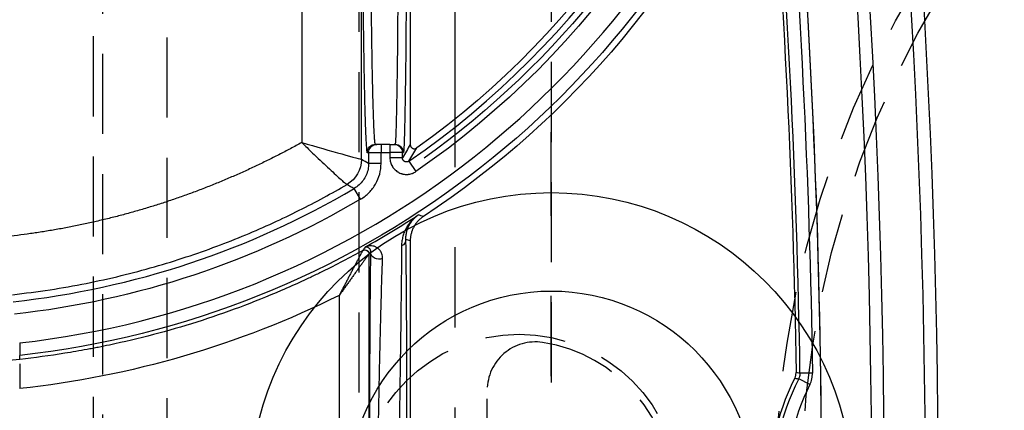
# Model space of a CAD drawing. Extents: x 2651 to 7771, y -1163 to 1075.
# Tile 379 of 490: x 5151 to 5182, y 490 to 502. Entities that reach past the tile are written whole.
import ezdxf

# ---------------------------------------------------------------- set-up
doc = ezdxf.new("R2010")
doc.units = 0
doc.header["$LTSCALE"] = 10
doc.linetypes.add('CENTER', pattern=[2, 1.25, -0.25, 0.25, -0.25])
doc.linetypes.add('HIDDEN', pattern=[0.375, 0.25, -0.125])
doc.layers.get('0').update_dxf_attribs({"linetype": 'CONTINUOUS'})
doc.layers.get('Defpoints').update_dxf_attribs({"linetype": 'CONTINUOUS'})
for name, color, linetype in [('1', 7, 'CONTINUOUS'), ('15', 7, 'CONTINUOUS'), ('97', 7, 'CONTINUOUS'), ('COOL', 150, 'HIDDEN'), ('DIM', 3, 'CONTINUOUS'), ('LAYER_094', 7, 'CONTINUOUS'), ('WARNINGS', 7, 'CONTINUOUS')]:
    doc.layers.add(name, color=color, linetype=linetype)
doc.styles.get("Standard").update_dxf_attribs({"font": 'romans.shx'})
doc.dimstyles.new('MM& INCH5', dxfattribs={"dimtxt": 5, "dimasz": 2.5, "dimexe": 1, "dimexo": 0.5, "dimtad": 0, "dimrnd": 1.38778e-17, "dimzin": 9, "dimdsep": 46, "dimtxsty": 'Standard', "dimblk": 'CLOSED', "dimcen": 0, "dimclrd": 3, "dimclre": 3, "dimclrt": 3, "dimazin": 2, "dimtfac": 0.75, "dimtofl": 0, "dimtmove": 0, "dimatfit": 3, "dimfxl": 0, "dimtolj": 1, "dimarcsym": 0})

# ---------------------------------------------------------------- blocks, each defined once
blk = doc.blocks.new('DFSF')
at = {"layer": '1', "color": 7, "linetype": 'Continuous'}
for p, q in [((1247.177, 511.076), (1247.177, 526.911)), ((1247.177, 464.844), (1247.177, 508.076)), ((1247.652, 508.067), (1247.681, 508.067)), ((1247.811, 508.067), (1247.681, 508.067)), ((1247.811, 508.067), (1248.088, 508.067)), ((1248.088, 508.067), (1248.218, 508.067)), ((1248.218, 508.067), (1248.261, 508.067))]:
    blk.add_line(p, q, dxfattribs=at)
at = {"layer": '1', "color": 252, "linetype": 'Continuous'}
for p, q in [((1248.464, 526.496), (1248.464, 511.492)), ((1249.394, 512.778), (1249.394, 525.21)), ((1234.704, 515.56), (1235.052, 515.388)), ((1234.624, 515.205), (1235.012, 515.211)), ((1248.726, 509.778), (1248.923, 509.444)), ((1247.219, 508.594), (1246.998, 508.914)), ((1248.088, 508.663), (1248.088, 508.326)), ((1248.088, 508.663), (1248.477, 508.663)), ((1248.477, 508.326), (1248.477, 508.663)), ((1247.422, 508.488), (1247.422, 508.326)), ((1247.422, 508.488), (1247.811, 508.488)), ((1247.811, 508.326), (1247.811, 508.488)), ((1248.7, 508.535), (1248.7, 464.141)), ((1247.422, 508.326), (1247.393, 508.326)), ((1247.422, 508.326), (1247.811, 508.326)), ((1248.088, 508.326), (1247.811, 508.326)), ((1247.811, 508.067), (1247.811, 508.326)), ((1248.477, 508.326), (1248.088, 508.326)), ((1248.088, 508.067), (1248.088, 508.326)), ((1248.52, 508.326), (1248.477, 508.326)), ((1250.561, 464.655), (1250.561, 508.008))]:
    blk.add_line(p, q, dxfattribs=at)
at = {"layer": '1', "color": 7, "linetype": 'Continuous', "extrusion": (0, 0, -1)}
for centre, radius, start, end in [((-1491.861, 518.994), 261.153, 351.21206, 8.78794), ((-1491.861, 518.994), 259.08, 351.21206, 8.78794), ((-1227.73, 518.994), 8.284, 153.9784, 206.0216), ((-1491.861, 518.994), 256.753, 355.25578, 359.1496), ((-1262.44, 486.516), 28.499, 23.1464, 56.6401), ((-1262.44, 486.516), 26.62, 13.3184, 54.4749)]:
    blk.add_arc(centre, radius, start, end, dxfattribs=at)
at = {"layer": '1', "color": 252, "linetype": 'Continuous'}
for centre, radius, start, end in [((1491.861, 518.994), 260.764, 171.21246, 188.78794), ((1491.861, 518.994), 257.526, 171.21206, 188.78794), ((1227.73, 518.994), 7.773, 333.7827, 26.2173), ((1491.861, 518.994), 256.876, 180.84383, 184.8927), ((1262.44, 486.516), 27.914, 96.318, 158.1536), ((1262.44, 486.516), 26.615, 96.1879, 120.5206), ((1262.44, 486.516), 28.371, 119.2289, 123.1511), ((1262.44, 486.516), 26.817, 124.5825, 166.2604)]:
    blk.add_arc(centre, radius, start, end, dxfattribs=at)
at = {"layer": '1', "color": 252, "linetype": 'Continuous', "extrusion": (0, 0, -1)}
for centre, radius, start, end in [((-1491.861, 518.994), 259.469, 351.21206, 8.78794), ((-1227.73, 518.994), 8.162, 153.7827, 206.2173), ((-1491.861, 518.994), 257.265, 355.1073, 359.15617), ((-1262.44, 486.516), 28.303, 21.8464, 83.7691), ((-1262.44, 486.516), 27.004, 59.4794, 83.8121), ((-1262.44, 486.516), 27.205, 13.7396, 55.4175)]:
    blk.add_arc(centre, radius, start, end, dxfattribs=at)
at = {"layer": '1', "color": 110, "linetype": 'Continuous'}
blk.add_arc((1491.861, 518.994), 257.526, 180, 188.78794, dxfattribs=at)
at = {"layer": '1', "color": 110, "linetype": 'Continuous', "extrusion": (0, 0, -1)}
for radius, start, end in [(27.004, 59.4794, 83.8121), (27.009, 21.8177, 54.4749)]:
    blk.add_arc((-1262.44, 486.516), radius, start, end, dxfattribs=at)
at = {"layer": '1', "color": 252, "linetype": 'Continuous', "extrusion": (0, 0, -1)}
for centre, major_axis, ratio, start_param, end_param in [((1262.458, 486.516), (29.332, 0), 1, 4.250797, 4.606841), ((1248.158, 511.423), (0.259, -0.004), 0.884561, 4.227492, 6.264475), ((1354.206, 485.58), (113.923, -1.337), 0.592064, 3.514878, 3.515984), ((1248.593, 511.492), (0.107, -0.073), 0.99988, 0.466989, 2.543887), ((1248.594, 511.493), (-0.076, 0.105), 0.998393, 3.265095, 5.341099), ((1247.572, 511.035), (-0.259, -0.004), 0.892244, 0.019327, 1.091117), ((1226.744, 486.51), (45.754, 0.004), 0.600049, 5.175368, 5.178699), ((1249.607, 508.535), (-0.452, -0.786), 0.999886, 1.049295, 2.092298), ((1249.607, 508.535), (0, 0.907), 0.99966, 4.712389, 5.75535), ((1348.798, 486.516), (107.787, 0), 0.600012, 3.481465, 3.488228), ((1247.393, 495.113), (0, 13.213), 0.008727, 4.712389, 6.283185), ((1247.652, 508.326), (0, 0.259), 0.999962, 3.141593, 4.712389), ((1247.681, 508.326), (0, 0.259), 0.999962, 3.141593, 4.712389), ((1248.218, 508.326), (0, -0.259), 0.999914, 4.712389, 6.283185), ((1248.261, 508.326), (0, -0.259), 0.999914, 4.712389, 6.283185)]:
    blk.add_ellipse(centre, major_axis=major_axis, ratio=ratio, start_param=start_param, end_param=end_param, dxfattribs=at)
at = {"layer": '1', "color": 7, "linetype": 'Continuous', "extrusion": (0, 0, -1)}
blk.add_ellipse((1247.652, 495.113), major_axis=(0, 12.954), ratio=0.008901, start_param=4.712389, end_param=6.283185, dxfattribs=at)
at = {"layer": '1', "color": 7, "linetype": 'Continuous'}
for points, knots in [([(1248.193, 518.304), (1248.19, 518.135), (1248.185, 517.798), (1248.177, 517.299), (1248.168, 516.804), (1248.159, 516.315), (1248.153, 515.993), (1248.149, 515.792), (1248.148, 515.752), (1248.147, 515.692), (1248.147, 515.672), (1248.146, 515.632), (1248.144, 515.533), (1248.142, 515.434), (1248.137, 515.2), (1248.131, 514.893), (1248.121, 514.447), (1248.114, 514.161), (1248.107, 513.879), (1248.104, 513.741), (1248.098, 513.538), (1248.097, 513.471), (1248.094, 513.372), (1248.093, 513.339), (1248.091, 513.274), (1248.087, 513.112), (1248.079, 512.833), (1248.073, 512.603), (1248.066, 512.382), (1248.063, 512.276), (1248.056, 512.073), (1248.053, 511.977), (1248.05, 511.874), (1248.049, 511.862), (1248.048, 511.84), (1248.048, 511.829), (1248.047, 511.795), (1248.044, 511.73), (1248.042, 511.668), (1248.041, 511.628)], [0, 0, 0, 0, 0.0625, 0.125, 0.1875, 0.25, 0.3125, 0.3125, 0.328125, 0.328125, 0.335938, 0.335938, 0.34375, 0.375, 0.375, 0.4375, 0.5, 0.5625, 0.5625, 0.625, 0.625, 0.65625, 0.65625, 0.671875, 0.671875, 0.6875, 0.75, 0.8125, 0.8125, 0.875, 0.875, 0.9375, 0.9375, 0.945312, 0.945312, 0.953125, 0.953125, 0.96875, 1, 1, 1, 1]), ([(1247.449, 511.238), (1247.449, 511.317), (1247.45, 511.401), (1247.451, 511.581), (1247.451, 511.677), (1247.453, 511.878), (1247.455, 512.09), (1247.458, 512.323), (1247.459, 512.474), (1247.46, 512.52), (1247.46, 512.567), (1247.461, 512.598), (1247.461, 512.614), (1247.462, 512.693), (1247.463, 512.757), (1247.465, 512.951), (1247.467, 513.084), (1247.47, 513.357), (1247.474, 513.636), (1247.477, 513.927), (1247.48, 514.151), (1247.482, 514.264), (1247.484, 514.398), (1247.485, 514.455), (1247.485, 514.494), (1247.485, 514.513), (1247.488, 514.688), (1247.49, 514.845), (1247.495, 515.161), (1247.499, 515.481), (1247.506, 515.969), (1247.511, 516.301), (1247.515, 516.552), (1247.517, 516.678), (1247.519, 516.805), (1247.52, 516.89), (1247.521, 516.933), (1247.524, 517.145), (1247.526, 517.316), (1247.53, 517.53), (1247.53, 517.573), (1247.531, 517.659), (1247.533, 517.788), (1247.535, 517.916), (1247.537, 518.002)], [0, 0, 0, 0, 0.0625, 0.0625, 0.125, 0.125, 0.1875, 0.25, 0.25, 0.265625, 0.273437, 0.273437, 0.28125, 0.28125, 0.3125, 0.3125, 0.375, 0.375, 0.4375, 0.5, 0.5, 0.53125, 0.546875, 0.554688, 0.554688, 0.5625, 0.5625, 0.625, 0.625, 0.6875, 0.75, 0.8125, 0.8125, 0.84375, 0.859375, 0.859375, 0.875, 0.875, 0.9375, 0.9375, 0.953125, 0.953125, 0.96875, 1, 1, 1, 1]), ([(1259.368, 514.916), (1259.368, 514.921), (1259.368, 514.926), (1259.368, 514.939), (1259.368, 514.952), (1259.368, 514.966), (1259.368, 514.975), (1259.368, 514.98), (1259.368, 515.004), (1259.368, 515.044), (1259.368, 515.109), (1259.368, 515.157), (1259.368, 515.188), (1259.368, 515.194), (1259.368, 515.207), (1259.368, 515.213), (1259.368, 515.232), (1259.368, 515.271), (1259.368, 515.338), (1259.368, 515.393), (1259.368, 515.436), (1259.368, 515.45), (1259.368, 515.479), (1259.368, 515.493), (1259.368, 515.537), (1259.368, 515.596), (1259.368, 515.655), (1259.368, 515.685)], [0, 0, 0, 0, 0.029196, 0.029196, 0.077736, 0.102006, 0.102006, 0.126277, 0.126277, 0.223357, 0.320437, 0.417518, 0.417518, 0.441788, 0.441788, 0.466058, 0.466058, 0.514598, 0.611678, 0.708759, 0.708759, 0.757299, 0.757299, 0.805839, 0.805839, 0.90292, 1, 1, 1, 1]), ([(1235.012, 515.211), (1235.012, 515.226), (1235.013, 515.242), (1235.015, 515.265), (1235.016, 515.272), (1235.019, 515.287), (1235.023, 515.31), (1235.034, 515.346), (1235.046, 515.374), (1235.052, 515.388)], [0, 0, 0, 0, 0.25, 0.25, 0.375, 0.375, 0.5, 0.75, 1, 1, 1, 1]), ([(1235.175, 515.359), (1235.168, 515.346), (1235.156, 515.318), (1235.148, 515.289), (1235.143, 515.267), (1235.142, 515.259), (1235.139, 515.244), (1235.138, 515.237), (1235.136, 515.214), (1235.135, 515.199), (1235.135, 515.183)], [0, 0, 0, 0, 0.25, 0.5, 0.5, 0.625, 0.625, 0.75, 0.75, 1, 1, 1, 1]), ([(1248.657, 511.379), (1249.071, 511.609), (1249.49, 511.827), (1250.021, 512.088), (1250.127, 512.139), (1250.287, 512.215), (1250.341, 512.24), (1250.448, 512.291), (1250.716, 512.415), (1250.985, 512.535), (1251.635, 512.814), (1252.508, 513.164), (1253.838, 513.623), (1255.191, 514.015), (1256.107, 514.232), (1256.684, 514.354), (1256.857, 514.389), (1257.031, 514.423), (1257.147, 514.445), (1257.205, 514.456), (1257.496, 514.51), (1257.729, 514.55), (1258.429, 514.662), (1258.898, 514.724), (1259.368, 514.775)], [0, 0, 0, 0, 0.125, 0.125, 0.15625, 0.15625, 0.171875, 0.171875, 0.1875, 0.25, 0.25, 0.375, 0.5, 0.625, 0.75, 0.75, 0.78125, 0.796875, 0.796875, 0.8125, 0.8125, 0.875, 0.875, 1, 1, 1, 1]), ([(1259.368, 514.26), (1259.368, 514.304), (1259.368, 514.349), (1259.368, 514.39), (1259.368, 514.432), (1259.368, 514.471), (1259.368, 514.506), (1259.368, 514.54), (1259.368, 514.57), (1259.368, 514.593), (1259.368, 514.616), (1259.368, 514.633), (1259.368, 514.637), (1259.368, 514.642), (1259.368, 514.647), (1259.368, 514.651)], [0, 0, 0, 0, 0.217528, 0.217528, 0.217528, 0.435094, 0.435094, 0.435094, 0.652047, 0.652047, 0.652047, 0.867739, 0.867739, 0.867739, 1, 1, 1, 1]), ([(1248.465, 511.493), (1248.469, 511.496), (1248.472, 511.5), (1248.475, 511.503), (1248.48, 511.51), (1248.483, 511.513), (1248.486, 511.518), (1248.489, 511.521), (1248.496, 511.53), (1248.507, 511.545), (1248.526, 511.57), (1248.54, 511.589), (1248.549, 511.601), (1248.552, 511.605), (1248.555, 511.61), (1248.561, 511.618), (1248.575, 511.637), (1248.587, 511.654), (1248.613, 511.69), (1248.631, 511.715), (1248.66, 511.755), (1248.67, 511.768), (1248.684, 511.789), (1248.689, 511.796), (1248.699, 511.81), (1248.725, 511.845), (1248.751, 511.881), (1248.793, 511.94), (1248.814, 511.97), (1248.858, 512.031), (1248.88, 512.062), (1248.924, 512.124), (1248.947, 512.156), (1248.981, 512.204), (1248.993, 512.22), (1249.016, 512.252), (1249.051, 512.301), (1249.109, 512.382), (1249.18, 512.48), (1249.227, 512.546), (1249.275, 512.612), (1249.298, 512.645), (1249.346, 512.712), (1249.37, 512.745), (1249.394, 512.778)], [0, 0, 0, 0, 0.03125, 0.0625, 0.0625, 0.078125, 0.078125, 0.09375, 0.09375, 0.125, 0.15625, 0.1875, 0.1875, 0.195312, 0.195312, 0.203125, 0.21875, 0.25, 0.25, 0.3125, 0.3125, 0.34375, 0.34375, 0.359375, 0.359375, 0.375, 0.4375, 0.4375, 0.5, 0.5, 0.5625, 0.5625, 0.625, 0.625, 0.65625, 0.65625, 0.6875, 0.75, 0.8125, 0.875, 0.875, 0.9375, 0.9375, 1, 1, 1, 1]), ([(1248.657, 511.379), (1248.66, 511.383), (1248.663, 511.387), (1248.665, 511.391), (1248.67, 511.398), (1248.672, 511.402), (1248.675, 511.407), (1248.677, 511.411), (1248.683, 511.42), (1248.691, 511.436), (1248.706, 511.463), (1248.718, 511.484), (1248.725, 511.497), (1248.727, 511.501), (1248.73, 511.506), (1248.734, 511.515), (1248.745, 511.536), (1248.755, 511.555), (1248.776, 511.593), (1248.79, 511.621), (1248.813, 511.664), (1248.821, 511.679), (1248.832, 511.701), (1248.836, 511.709), (1248.844, 511.724), (1248.864, 511.762), (1248.885, 511.801), (1248.918, 511.865), (1248.935, 511.898), (1248.969, 511.964), (1248.987, 511.998), (1249.022, 512.066), (1249.04, 512.1), (1249.067, 512.152), (1249.077, 512.17), (1249.095, 512.205), (1249.122, 512.258), (1249.168, 512.346), (1249.224, 512.453), (1249.281, 512.561), (1249.318, 512.633), (1249.347, 512.688), (1249.356, 512.706), (1249.375, 512.742), (1249.385, 512.76), (1249.394, 512.778)], [0, 0, 0, 0, 0.03125, 0.0625, 0.0625, 0.078125, 0.078125, 0.09375, 0.09375, 0.125, 0.15625, 0.1875, 0.1875, 0.195313, 0.195313, 0.203125, 0.21875, 0.25, 0.25, 0.3125, 0.3125, 0.34375, 0.34375, 0.359375, 0.359375, 0.375, 0.4375, 0.4375, 0.5, 0.5, 0.5625, 0.5625, 0.625, 0.625, 0.65625, 0.65625, 0.6875, 0.75, 0.8125, 0.875, 0.9375, 0.9375, 0.96875, 0.96875, 1, 1, 1, 1]), ([(1248.041, 511.628), (1248.04, 511.614), (1248.04, 511.601), (1248.042, 511.576), (1248.043, 511.564), (1248.049, 511.529), (1248.054, 511.507), (1248.068, 511.467), (1248.076, 511.448), (1248.09, 511.423), (1248.095, 511.414), (1248.105, 511.399), (1248.11, 511.391), (1248.127, 511.369), (1248.138, 511.356), (1248.162, 511.332), (1248.174, 511.321), (1248.2, 511.301), (1248.226, 511.283), (1248.253, 511.27), (1248.294, 511.252), (1248.322, 511.244), (1248.378, 511.234), (1248.405, 511.232), (1248.446, 511.234), (1248.46, 511.235), (1248.486, 511.24), (1248.499, 511.242), (1248.525, 511.249), (1248.544, 511.256), (1248.565, 511.265), (1248.576, 511.27), (1248.58, 511.272), (1248.586, 511.275)], [0, 0, 0, 0, 0.03125, 0.03125, 0.0625, 0.0625, 0.125, 0.125, 0.1875, 0.1875, 0.21875, 0.21875, 0.25, 0.25, 0.3125, 0.3125, 0.375, 0.375, 0.4375, 0.5, 0.5, 0.625, 0.625, 0.75, 0.75, 0.8125, 0.8125, 0.875, 0.875, 0.9375, 0.96875, 0.984375, 1, 1, 1, 1]), ([(1248.587, 511.275), (1248.583, 511.273), (1248.578, 511.272), (1248.572, 511.27), (1248.567, 511.269), (1248.56, 511.268), (1248.556, 511.267), (1248.548, 511.267), (1248.544, 511.267), (1248.531, 511.268), (1248.523, 511.27), (1248.506, 511.276), (1248.497, 511.279), (1248.48, 511.29), (1248.472, 511.296), (1248.455, 511.312), (1248.448, 511.321), (1248.437, 511.337), (1248.434, 511.343), (1248.428, 511.356), (1248.426, 511.363), (1248.421, 511.378), (1248.42, 511.386), (1248.418, 511.399), (1248.417, 511.408), (1248.417, 511.418), (1248.417, 511.423)], [0, 0, 0, 0, 0.0625, 0.0625, 0.125, 0.125, 0.1875, 0.1875, 0.25, 0.25, 0.375, 0.375, 0.5, 0.5, 0.625, 0.625, 0.75, 0.75, 0.8125, 0.8125, 0.875, 0.875, 0.9375, 0.9375, 0.96875, 1, 1, 1, 1]), ([(1246.925, 510.269), (1246.958, 510.292), (1246.99, 510.316), (1247.016, 510.337), (1247.068, 510.382), (1247.101, 510.413), (1247.14, 510.456), (1247.148, 510.464), (1247.163, 510.481), (1247.186, 510.508), (1247.207, 510.535), (1247.248, 510.591), (1247.274, 510.63), (1247.32, 510.712), (1247.341, 510.754), (1247.378, 510.843), (1247.394, 510.888), (1247.42, 510.983), (1247.43, 511.032), (1247.445, 511.133), (1247.449, 511.185), (1247.449, 511.238)], [0, 0, 0, 0, 0.0625, 0.125, 0.125, 0.25, 0.25, 0.28125, 0.28125, 0.3125, 0.375, 0.375, 0.5, 0.5, 0.625, 0.625, 0.75, 0.75, 0.875, 0.875, 1, 1, 1, 1]), ([(1246.768, 510.319), (1246.8, 510.34), (1246.86, 510.385), (1246.913, 510.436), (1246.951, 510.477), (1246.963, 510.492), (1246.981, 510.514), (1246.987, 510.521), (1246.998, 510.536), (1247.026, 510.574), (1247.07, 510.645), (1247.101, 510.713), (1247.118, 510.756), (1247.121, 510.765), (1247.128, 510.783), (1247.131, 510.792), (1247.139, 510.818), (1247.144, 510.836), (1247.158, 510.891), (1247.172, 510.964), (1247.177, 511.039), (1247.177, 511.076)], [0, 0, 0, 0, 0.125, 0.25, 0.25, 0.3125, 0.3125, 0.34375, 0.34375, 0.375, 0.5, 0.625, 0.625, 0.65625, 0.65625, 0.6875, 0.6875, 0.75, 0.75, 0.875, 1, 1, 1, 1]), ([(1247.313, 511.035), (1247.314, 510.992), (1247.312, 510.951), (1247.303, 510.87), (1247.295, 510.831), (1247.277, 510.756), (1247.265, 510.719), (1247.238, 510.649), (1247.207, 510.582), (1247.169, 510.52), (1247.138, 510.476), (1247.122, 510.455), (1247.106, 510.434), (1247.094, 510.421), (1247.088, 510.414), (1247.059, 510.381), (1247.034, 510.356), (1246.994, 510.322), (1246.974, 510.305), (1246.95, 510.287), (1246.939, 510.279), (1246.935, 510.276), (1246.931, 510.274), (1246.927, 510.271), (1246.924, 510.268)], [0, 0, 0, 0, 0.125, 0.125, 0.25, 0.25, 0.375, 0.375, 0.5, 0.625, 0.625, 0.6875, 0.71875, 0.71875, 0.75, 0.75, 0.875, 0.875, 0.9375, 0.96875, 0.984375, 0.992188, 0.992188, 1, 1, 1, 1]), ([(1247.219, 508.594), (1247.224, 508.598), (1247.229, 508.601), (1247.236, 508.604), (1247.24, 508.606), (1247.245, 508.608), (1247.253, 508.611), (1247.261, 508.614), (1247.269, 508.615), (1247.274, 508.616), (1247.279, 508.617), (1247.283, 508.617), (1247.291, 508.617), (1247.302, 508.617), (1247.314, 508.616), (1247.322, 508.614), (1247.326, 508.613), (1247.331, 508.611), (1247.339, 508.609), (1247.347, 508.605), (1247.355, 508.601), (1247.359, 508.599), (1247.363, 508.597), (1247.366, 508.594), (1247.373, 508.59), (1247.382, 508.582), (1247.39, 508.574), (1247.397, 508.565), (1247.4, 508.56), (1247.406, 508.55), (1247.409, 508.544), (1247.414, 508.534), (1247.416, 508.528), (1247.419, 508.517), (1247.421, 508.505), (1247.422, 508.494), (1247.422, 508.488)], [0, 0, 0, 0, 0.0625, 0.0625, 0.09375, 0.09375, 0.125, 0.1875, 0.1875, 0.21875, 0.21875, 0.25, 0.25, 0.3125, 0.375, 0.375, 0.40625, 0.40625, 0.4375, 0.5, 0.5, 0.53125, 0.53125, 0.5625, 0.5625, 0.625, 0.6875, 0.6875, 0.75, 0.75, 0.8125, 0.8125, 0.875, 0.875, 0.9375, 1, 1, 1, 1]), ([(1247.177, 508.076), (1247.177, 508.082), (1247.176, 508.094), (1247.173, 508.105), (1247.171, 508.113), (1247.17, 508.117), (1247.168, 508.122), (1247.165, 508.13), (1247.161, 508.138), (1247.157, 508.145), (1247.154, 508.149), (1247.151, 508.153), (1247.148, 508.156), (1247.144, 508.162), (1247.136, 508.171), (1247.126, 508.178), (1247.12, 508.183), (1247.116, 508.186), (1247.112, 508.188), (1247.104, 508.193), (1247.096, 508.196), (1247.088, 508.199), (1247.084, 508.2), (1247.079, 508.201), (1247.075, 508.202), (1247.067, 508.204), (1247.056, 508.205), (1247.044, 508.205), (1247.036, 508.205), (1247.031, 508.204), (1247.026, 508.204), (1247.017, 508.202), (1247.009, 508.2), (1247.001, 508.197), (1246.997, 508.195), (1246.993, 508.193), (1246.988, 508.191), (1246.982, 508.188), (1246.977, 508.185), (1246.972, 508.181)], [0, 0, 0, 0, 0.0625, 0.125, 0.125, 0.15625, 0.15625, 0.1875, 0.25, 0.25, 0.28125, 0.28125, 0.3125, 0.3125, 0.375, 0.4375, 0.4375, 0.46875, 0.46875, 0.5, 0.5625, 0.5625, 0.59375, 0.59375, 0.625, 0.625, 0.6875, 0.75, 0.75, 0.78125, 0.78125, 0.8125, 0.875, 0.875, 0.90625, 0.90625, 0.9375, 0.9375, 1, 1, 1, 1])]:
    blk.add_open_spline(points, degree=3, knots=knots, dxfattribs=at)
at = {"layer": '1', "color": 252, "linetype": 'Continuous'}
for points, knots in [([(1248.417, 511.423), (1248.418, 511.464), (1248.419, 511.527), (1248.42, 511.595), (1248.42, 511.629), (1248.42, 511.64), (1248.421, 511.663), (1248.422, 511.768), (1248.424, 511.879), (1248.426, 512.087), (1248.428, 512.305), (1248.432, 512.659), (1248.434, 512.914), (1248.435, 513.079), (1248.435, 513.129), (1248.436, 513.18), (1248.436, 513.214), (1248.436, 513.231), (1248.437, 513.316), (1248.437, 513.385), (1248.439, 513.593), (1248.439, 513.736), (1248.441, 514.025), (1248.443, 514.321), (1248.445, 514.78), (1248.446, 515.097), (1248.447, 515.339), (1248.447, 515.441), (1248.447, 515.543), (1248.448, 515.585), (1248.448, 515.605), (1248.448, 515.667), (1248.448, 515.874), (1248.449, 516.249), (1248.45, 516.754), (1248.451, 517.265), (1248.451, 517.781), (1248.452, 518.129), (1248.452, 518.304)], [0, 0, 0, 0, 0.03125, 0.046875, 0.046875, 0.054688, 0.054688, 0.0625, 0.125, 0.125, 0.1875, 0.25, 0.3125, 0.3125, 0.328125, 0.335938, 0.335938, 0.34375, 0.34375, 0.375, 0.375, 0.4375, 0.4375, 0.5, 0.5625, 0.625, 0.625, 0.65625, 0.664062, 0.664062, 0.671875, 0.671875, 0.6875, 0.75, 0.8125, 0.875, 0.9375, 1, 1, 1, 1]), ([(1247.278, 518.002), (1247.278, 517.825), (1247.278, 517.471), (1247.278, 517.118), (1247.278, 516.92), (1247.278, 516.898), (1247.278, 516.854), (1247.278, 516.788), (1247.279, 516.635), (1247.279, 516.505), (1247.279, 516.246), (1247.28, 515.903), (1247.281, 515.399), (1247.282, 515.069), (1247.283, 514.742), (1247.284, 514.58), (1247.285, 514.4), (1247.285, 514.381), (1247.285, 514.341), (1247.285, 514.281), (1247.286, 514.143), (1247.287, 514.027), (1247.288, 513.796), (1247.289, 513.496), (1247.291, 513.209), (1247.293, 512.928), (1247.294, 512.792), (1247.295, 512.592), (1247.296, 512.526), (1247.297, 512.429), (1247.297, 512.397), (1247.297, 512.333), (1247.299, 512.176), (1247.301, 511.908), (1247.304, 511.691), (1247.306, 511.484), (1247.308, 511.386), (1247.31, 511.202), (1247.311, 511.116), (1247.313, 511.035)], [0, 0, 0, 0, 0.0625, 0.125, 0.125, 0.132812, 0.132812, 0.140625, 0.15625, 0.1875, 0.1875, 0.25, 0.3125, 0.375, 0.375, 0.4375, 0.4375, 0.445312, 0.445312, 0.453125, 0.46875, 0.5, 0.5, 0.5625, 0.625, 0.625, 0.6875, 0.6875, 0.71875, 0.71875, 0.734375, 0.734375, 0.75, 0.8125, 0.875, 0.875, 0.9375, 0.9375, 1, 1, 1, 1]), ([(1234.704, 515.56), (1234.69, 515.532), (1234.666, 515.476), (1234.65, 515.418), (1234.64, 515.373), (1234.635, 515.351), (1234.632, 515.328), (1234.63, 515.313), (1234.629, 515.305), (1234.625, 515.267), (1234.623, 515.236), (1234.624, 515.205)], [0, 0, 0, 0, 0.25, 0.5, 0.5, 0.625, 0.6875, 0.6875, 0.75, 0.75, 1, 1, 1, 1]), ([(1235.012, 515.211), (1235.037, 515.205), (1235.061, 515.2), (1235.102, 515.191), (1235.119, 515.187), (1235.135, 515.183)], [0, 0, 0, 0, 0.595884, 0.595884, 1, 1, 1, 1]), ([(1235.175, 515.359), (1235.151, 515.365), (1235.127, 515.371), (1235.086, 515.38), (1235.069, 515.384), (1235.052, 515.388)], [0, 0, 0, 0, 0.586818, 0.586818, 1, 1, 1, 1]), ([(1259.595, 512.758), (1259.203, 512.71), (1258.432, 512.616), (1257.302, 512.414), (1256.215, 512.174), (1255.174, 511.898), (1254.178, 511.59), (1253.227, 511.256), (1252.323, 510.9), (1251.465, 510.525), (1250.652, 510.135), (1249.882, 509.736), (1249.391, 509.456), (1249.15, 509.318)], [0, 0, 0, 0, 0.106788, 0.2104, 0.310836, 0.408096, 0.50218, 0.593089, 0.680822, 0.765379, 0.846761, 0.924968, 1, 1, 1, 1]), ([(1248.726, 509.778), (1248.628, 509.721), (1248.54, 509.652), (1248.383, 509.493), (1248.314, 509.402), (1248.204, 509.208), (1248.16, 509.102), (1248.103, 508.886), (1248.088, 508.776), (1248.088, 508.663)], [0, 0, 0, 0, 0.25, 0.25, 0.5, 0.5, 0.75, 0.75, 1, 1, 1, 1]), ([(1248.477, 508.663), (1248.481, 508.724), (1248.488, 508.849), (1248.548, 509.03), (1248.643, 509.196), (1248.768, 509.34), (1248.872, 509.409), (1248.923, 509.444)], [0, 0, 0, 0, 0.195655, 0.397798, 0.602201, 0.804345, 1, 1, 1, 1]), ([(1249.15, 509.318), (1249.118, 509.336), (1249.086, 509.354), (1249.01, 509.396), (1248.967, 509.42), (1248.923, 509.444)], [0, 0, 0, 0, 0.425277, 0.425277, 1, 1, 1, 1]), ([(1250.561, 508.008), (1250.505, 508.062), (1250.392, 508.173), (1250.221, 508.341), (1250.022, 508.529), (1249.806, 508.733), (1249.52, 509), (1249.237, 509.262), (1249.179, 509.3), (1249.15, 509.318)], [0, 0, 0, 0, 0.080281, 0.163991, 0.250677, 0.375232, 0.501456, 0.754816, 1, 1, 1, 1]), ([(1247.811, 508.488), (1247.811, 508.511), (1247.807, 508.558), (1247.798, 508.604), (1247.788, 508.638), (1247.785, 508.649), (1247.777, 508.671), (1247.773, 508.682), (1247.759, 508.715), (1247.748, 508.736), (1247.73, 508.766), (1247.72, 508.78), (1247.71, 508.795), (1247.703, 508.804), (1247.699, 508.809), (1247.681, 508.832), (1247.649, 508.866), (1247.613, 508.896), (1247.589, 508.913), (1247.584, 508.916), (1247.574, 508.923), (1247.569, 508.926), (1247.554, 508.935), (1247.544, 508.941), (1247.513, 508.957), (1247.491, 508.967), (1247.458, 508.979), (1247.442, 508.984), (1247.425, 508.989), (1247.413, 508.992), (1247.407, 508.993), (1247.379, 508.999), (1247.332, 509.006), (1247.285, 509.006), (1247.256, 509.005), (1247.25, 509.004), (1247.238, 509.003), (1247.221, 509.001), (1247.203, 508.998), (1247.169, 508.991), (1247.146, 508.985), (1247.113, 508.974), (1247.097, 508.968), (1247.081, 508.961), (1247.07, 508.956), (1247.065, 508.953), (1247.038, 508.94), (1247.018, 508.928), (1246.998, 508.914)], [0, 0, 0, 0, 0.0625, 0.125, 0.125, 0.15625, 0.15625, 0.1875, 0.1875, 0.25, 0.25, 0.28125, 0.296875, 0.296875, 0.3125, 0.3125, 0.375, 0.4375, 0.4375, 0.453125, 0.453125, 0.46875, 0.46875, 0.5, 0.5, 0.5625, 0.5625, 0.59375, 0.609375, 0.609375, 0.625, 0.625, 0.6875, 0.75, 0.75, 0.765625, 0.765625, 0.78125, 0.8125, 0.8125, 0.875, 0.875, 0.90625, 0.921875, 0.921875, 0.9375, 0.9375, 1, 1, 1, 1]), ([(1250.561, 508.008), (1250.117, 508.138), (1249.668, 508.268), (1248.96, 508.468), (1248.714, 508.535), (1248.7, 508.535)], [0, 0, 0, 0, 0.5, 0.5, 1, 1, 1, 1]), ([(1248.261, 508.067), (1248.265, 508.062), (1248.272, 508.052), (1248.283, 507.973), (1248.293, 507.853), (1248.303, 507.693), (1248.312, 507.498), (1248.321, 507.273), (1248.329, 507.023), (1248.337, 506.752), (1248.344, 506.464), (1248.351, 506.164), (1248.358, 505.854), (1248.364, 505.539), (1248.369, 505.221), (1248.375, 504.903), (1248.379, 504.589), (1248.387, 504.033), (1248.397, 503.181), (1248.408, 501.97), (1248.418, 500.68), (1248.425, 499.332), (1248.43, 497.943), (1248.433, 496.532), (1248.434, 495.585), (1248.434, 495.113)], [0, 0, 0, 0, 0.0407, 0.080141, 0.118322, 0.155244, 0.190907, 0.225311, 0.258455, 0.29034, 0.320965, 0.350331, 0.378438, 0.405284, 0.430872, 0.4552, 0.478268, 0.500077, 0.57338, 0.646055, 0.718101, 0.789518, 0.860307, 0.930468, 1, 1, 1, 1])]:
    blk.add_open_spline(points, degree=3, knots=knots, dxfattribs=at)
at = {"layer": '1', "color": 7, "linetype": 'Continuous'}
for points in [[(1259.368, 514.775), (1259.956, 514.839), (1260.546, 514.89), (1261.137, 514.928)], [(1259.368, 514.775), (1259.368, 514.734), (1259.368, 514.693), (1259.368, 514.651)], [(1248.656, 511.379), (1248.656, 511.379), (1248.657, 511.379), (1248.657, 511.379)], [(1249.15, 509.318), (1249.15, 509.318), (1249.15, 509.318), (1249.15, 509.318)], [(1248.7, 508.535), (1248.7, 508.535), (1248.7, 508.535), (1248.7, 508.535)]]:
    blk.add_open_spline(points, degree=3, dxfattribs=at)
at = {"layer": '1', "color": 252, "linetype": 'Continuous'}
for points in [[(1248.586, 511.275), (1248.61, 511.31), (1248.633, 511.344), (1248.656, 511.379)], [(1246.768, 510.319), (1246.821, 510.303), (1246.873, 510.286), (1246.925, 510.269)], [(1248.477, 508.663), (1248.551, 508.62), (1248.626, 508.578), (1248.7, 508.535)], [(1247.219, 508.594), (1247.137, 508.458), (1247.054, 508.32), (1246.972, 508.181)]]:
    blk.add_open_spline(points, degree=3, dxfattribs=at)
for points, weights in [([(1250.561, 508.008), (1253.435, 509.604), (1256.569, 510.599), (1259.838, 510.955)], [1, 0.986804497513, 0.986804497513, 1]), ([(1248.693, 495.113), (1248.693, 502.853), (1248.622, 508.326), (1248.52, 508.326)], [1, 0.804737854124, 0.804737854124, 1])]:
    blk.add_rational_spline(points, weights, degree=3, dxfattribs=at)
blk = doc.blocks.new('*D47')
at = {"layer": 'Defpoints', "color": 0}
for p in [(5075.684, 924.642), (5075.684, 850.322), (5205.684, 387.642)]:
    blk.add_point(p, dxfattribs=at)
at = {"layer": 'DIM', "color": 3, "lineweight": -2}
blk.add_line((5075.684, 850.822), (5075.684, 924.642), dxfattribs=at)
at = {"layer": 'DIM', "color": 3, "insert": (5075.684, 947.648), "char_height": 5, "attachment_point": 5, "rotation": 90}
blk.add_mtext('\\A1;130 [5.118]', dxfattribs=at)
blk = doc.blocks.new('_Closed')
at = {"color": 0, "linetype": 'ByBlock', "lineweight": -2}
for p, q in [((-1, 0.167), (0, 0)), ((-1, 0.167), (-1, -0.167)), ((0, 0), (-1, -0.167)), ((0, 0), (-1, 0))]:
    blk.add_line(p, q, dxfattribs=at)
blk = doc.blocks.new('*D48')
at = {"layer": 'Defpoints', "color": 0}
for p in [(5008.684, 924.642), (5008.684, 886.162), (5205.684, 387.642)]:
    blk.add_point(p, dxfattribs=at)
at = {"layer": 'DIM', "color": 3, "lineweight": -2}
blk.add_line((5008.684, 886.662), (5008.684, 924.642), dxfattribs=at)
at = {"layer": 'DIM', "color": 3, "insert": (5008.684, 947.648), "char_height": 5, "attachment_point": 5, "rotation": 90}
blk.add_mtext('\\A1;197 [7.756]', dxfattribs=at)
blk = doc.blocks.new('*D49')
at = {"layer": 'Defpoints', "color": 0}
for p in [(4965.684, 924.642), (4965.684, 912.642), (5205.684, 387.642)]:
    blk.add_point(p, dxfattribs=at)
at = {"layer": 'DIM', "color": 3, "lineweight": -2}
blk.add_line((4965.684, 913.142), (4965.684, 924.642), dxfattribs=at)
at = {"layer": 'DIM', "color": 3, "insert": (4965.684, 948.005), "char_height": 5, "attachment_point": 5, "rotation": 90}
blk.add_mtext('\\A1;240 [9.449]', dxfattribs=at)
blk = doc.blocks.new('*D50')
at = {"layer": 'Defpoints', "color": 0}
for p in [(4930.684, 924.642), (4930.684, 910.642), (5205.684, 387.642)]:
    blk.add_point(p, dxfattribs=at)
at = {"layer": 'DIM', "color": 3, "lineweight": -2}
blk.add_line((4930.684, 911.142), (4930.684, 924.642), dxfattribs=at)
at = {"layer": 'DIM', "color": 3, "insert": (4930.684, 950.386), "char_height": 5, "attachment_point": 5, "rotation": 90}
blk.add_mtext('\\A1;275 [10.827]', dxfattribs=at)
blk = doc.blocks.new('*D77')
at = {"layer": 'Defpoints', "color": 0}
for p in [(5085.684, 924.642), (5085.684, 787.642), (5205.684, 387.642)]:
    blk.add_point(p, dxfattribs=at)
at = {"layer": 'DIM', "color": 3, "lineweight": -2}
blk.add_line((5085.684, 788.142), (5085.684, 924.642), dxfattribs=at)
at = {"layer": 'DIM', "color": 3, "insert": (5085.684, 947.648), "char_height": 5, "attachment_point": 5, "rotation": 90}
blk.add_mtext('\\A1;120 [4.724]', dxfattribs=at)
blk = doc.blocks.new('*D104')
at = {"layer": 'Defpoints', "color": 0}
for p in [(4911.365, 797.642), (4996.156, 797.642), (5205.684, 387.642)]:
    blk.add_point(p, dxfattribs=at)
at = {"layer": 'DIM', "color": 3, "lineweight": -2}
blk.add_line((4995.656, 797.642), (4911.365, 797.642), dxfattribs=at)
at = {"layer": 'DIM', "color": 3, "insert": (4885.621, 797.642), "char_height": 5, "attachment_point": 5}
blk.add_mtext('\\A1;410 [16.142]', dxfattribs=at)
blk = doc.blocks.new('*D85')
at = {"layer": 'Defpoints', "color": 0}
for p in [(4911.365, 827.642), (5053.004, 827.642), (5205.684, 387.642)]:
    blk.add_point(p, dxfattribs=at)
at = {"layer": 'DIM', "color": 3, "lineweight": -2}
blk.add_line((5052.504, 827.642), (4911.365, 827.642), dxfattribs=at)
at = {"layer": 'DIM', "color": 3, "insert": (4885.621, 827.642), "char_height": 5, "attachment_point": 5}
blk.add_mtext('\\A1;440 [17.323]', dxfattribs=at)
blk = doc.blocks.new('*D86')
at = {"layer": 'Defpoints', "color": 0}
for p in [(4911.365, 762.642), (4930.684, 762.642), (5205.684, 387.642)]:
    blk.add_point(p, dxfattribs=at)
at = {"layer": 'DIM', "color": 3, "lineweight": -2}
blk.add_line((4930.184, 762.642), (4911.365, 762.642), dxfattribs=at)
at = {"layer": 'DIM', "color": 3, "insert": (4885.621, 762.642), "char_height": 5, "attachment_point": 5}
blk.add_mtext('\\A1;375 [14.764]', dxfattribs=at)
blk = doc.blocks.new('*D87')
at = {"layer": 'Defpoints', "color": 0}
for p in [(4911.365, 719.642), (4930.684, 719.642), (5205.684, 387.642)]:
    blk.add_point(p, dxfattribs=at)
at = {"layer": 'DIM', "color": 3, "lineweight": -2}
blk.add_line((4930.184, 719.642), (4911.365, 719.642), dxfattribs=at)
at = {"layer": 'DIM', "color": 3, "insert": (4885.621, 719.642), "char_height": 5, "attachment_point": 5}
blk.add_mtext('\\A1;332 [13.071]', dxfattribs=at)
blk = doc.blocks.new('*D88')
at = {"layer": 'Defpoints', "color": 0}
for p in [(4911.365, 655.642), (4930.684, 655.642), (5205.684, 387.642)]:
    blk.add_point(p, dxfattribs=at)
at = {"layer": 'DIM', "color": 3, "lineweight": -2}
blk.add_line((4930.184, 655.642), (4911.365, 655.642), dxfattribs=at)
at = {"layer": 'DIM', "color": 3, "insert": (4885.621, 655.642), "char_height": 5, "attachment_point": 5}
blk.add_mtext('\\A1;268 [10.551]', dxfattribs=at)
blk = doc.blocks.new('*D89')
at = {"layer": 'Defpoints', "color": 0}
for p in [(4911.365, 592.642), (4930.684, 592.642), (5205.684, 387.642)]:
    blk.add_point(p, dxfattribs=at)
at = {"layer": 'DIM', "color": 3, "lineweight": -2}
blk.add_line((4930.184, 592.642), (4911.365, 592.642), dxfattribs=at)
at = {"layer": 'DIM', "color": 3, "insert": (4888.002, 592.642), "char_height": 5, "attachment_point": 5}
blk.add_mtext('\\A1;205 [8.071]', dxfattribs=at)
blk = doc.blocks.new('*D90')
at = {"layer": 'Defpoints', "color": 0}
for p in [(4911.365, 562.642), (4930.684, 562.642), (5205.684, 387.642)]:
    blk.add_point(p, dxfattribs=at)
at = {"layer": 'DIM', "color": 3, "lineweight": -2}
blk.add_line((4930.184, 562.642), (4911.365, 562.642), dxfattribs=at)
at = {"layer": 'DIM', "color": 3, "insert": (4890.74, 562.642), "char_height": 5, "attachment_point": 5}
blk.add_mtext('\\A1;175 [6.89]', dxfattribs=at)
blk = doc.blocks.new('*D91')
at = {"layer": 'Defpoints', "color": 0}
for p in [(4911.365, 519.642), (4930.684, 519.642), (5205.684, 387.642)]:
    blk.add_point(p, dxfattribs=at)
at = {"layer": 'DIM', "color": 3, "lineweight": -2}
blk.add_line((4930.184, 519.642), (4911.365, 519.642), dxfattribs=at)
at = {"layer": 'DIM', "color": 3, "insert": (4888.359, 519.642), "char_height": 5, "attachment_point": 5}
blk.add_mtext('\\A1;132 [5.197]', dxfattribs=at)
blk = doc.blocks.new('*D105')
at = {"layer": 'Defpoints', "color": 0}
for p in [(4911.365, 859.642), (4982.164, 859.642), (5205.684, 387.642)]:
    blk.add_point(p, dxfattribs=at)
at = {"layer": 'DIM', "color": 3, "lineweight": -2}
blk.add_line((4981.664, 859.642), (4911.365, 859.642), dxfattribs=at)
at = {"layer": 'DIM', "color": 3, "insert": (4885.621, 859.642), "char_height": 5, "attachment_point": 5}
blk.add_mtext('\\A1;472 [18.583]', dxfattribs=at)
blk = doc.blocks.new('*D252')
at = {"layer": 'Defpoints', "color": 0}
for p in [(4911.365, 687.642), (4958.184, 687.642), (5205.684, 387.642)]:
    blk.add_point(p, dxfattribs=at)
at = {"layer": 'DIM', "color": 3, "lineweight": -2}
blk.add_line((4957.684, 687.642), (4911.365, 687.642), dxfattribs=at)
at = {"layer": 'DIM', "color": 3, "insert": (4885.621, 687.642), "char_height": 5, "attachment_point": 5}
blk.add_mtext('\\A1;300 [11.811]', dxfattribs=at)
blk = doc.blocks.new('*D253')
at = {"layer": 'Defpoints', "color": 0}
for p in [(4911.365, 487.642), (4958.184, 487.642), (5205.684, 387.642)]:
    blk.add_point(p, dxfattribs=at)
at = {"layer": 'DIM', "color": 3, "lineweight": -2}
blk.add_line((4957.684, 487.642), (4911.365, 487.642), dxfattribs=at)
at = {"layer": 'DIM', "color": 3, "insert": (4888.359, 487.642), "char_height": 5, "attachment_point": 5}
blk.add_mtext('\\A1;100 [3.937]', dxfattribs=at)
blk = doc.blocks.new('*D299')
at = {"layer": 'Defpoints', "color": 0}
for p in [(5095.684, 924.642), (5095.684, 912.642), (5205.684, 387.642)]:
    blk.add_point(p, dxfattribs=at)
at = {"layer": 'DIM', "color": 3, "lineweight": -2}
blk.add_line((5095.684, 913.142), (5095.684, 924.642), dxfattribs=at)
at = {"layer": 'DIM', "color": 3, "insert": (5095.684, 947.648), "char_height": 5, "attachment_point": 5, "rotation": 90}
blk.add_mtext('\\A1;110 [4.331]', dxfattribs=at)
blk = doc.blocks.new('A$C069B29F4')
at = {"layer": '15', "color": 7, "linetype": 'HIDDEN'}
blk.add_line((-50, 309.261), (-50, 70), dxfattribs=at)
at = {"layer": '97', "color": 2, "linetype": 'HIDDEN'}
blk.add_line((-52.3, 384.3), (-52.3, -105.111), dxfattribs=at)
at = {"layer": '97', "color": 252, "linetype": 'HIDDEN'}
blk.add_line((-52, 70), (-52, 309.261), dxfattribs=at)
at = {"layer": '97', "color": 2, "linetype": 'HIDDEN'}
blk.add_circle((0, 100), 31, dxfattribs=at)
at = {"layer": '97', "color": 252, "linetype": 'HIDDEN'}
blk.add_circle((0, 100), 30.2, dxfattribs=at)

msp = doc.modelspace()

# ---------------------------------------------------------------- linework, layer by layer
at = {"layer": 'COOL', "color": 1, "linetype": 'CENTER'}
msp.add_line((5164.684, 437.857), (5164.684, 525.374), dxfattribs=at)
at = {"layer": 'COOL'}
msp.add_lwpolyline([(5161.684, 449.575), (5161.684, 523.642), (5164.684, 525.374), (5167.684, 523.642), (5167.684, 449.575)], dxfattribs=at)
at = {"layer": 'COOL', "linetype": 'Continuous'}
for radius in [9.42, 6.35]:
    msp.add_circle((5167.684, 487.642), radius, dxfattribs=at)
at = {"layer": 'LAYER_094', "color": 6, "linetype": 'HIDDEN'}
msp.add_line((5165.684, 484.38), (5165.684, 490.904), dxfattribs=at)
msp.add_circle((5166.684, 487.642), 5, dxfattribs=at)
for centre, radius, start, end in [((5167.184, 490.904), 1.5, 81.2853, 180), ((5166.684, 487.642), 4.8, 278.7147, 81.2853)]:
    msp.add_arc(centre, radius, start, end, dxfattribs=at)
at = {"layer": 'WARNINGS', "color": 1, "linetype": 'CENTER'}
msp.add_line((5167.684, 476.338), (5167.684, 498.946), dxfattribs=at)

# ---------------------------------------------------------------- block references
at = {"layer": 'DIM'}
msp.add_blockref('A$C069B29F4', (5205.684, 387.642), dxfattribs=at)
at = {"layer": 'DIM', "rotation": 180}
msp.add_blockref('DFSF', (6410.458, 1006.636), dxfattribs=at)

# ---------------------------------------------------------------- dimensions: what is measured, and where the dimension line sits
at = {"layer": 'DIM'}
for feature_location, offset, dtype, picture, middle in [((4930.684, 910.642), (0, 14), 1, '*D50', (4930.684, 950.386)), ((4965.684, 912.642), (0, 12), 1, '*D49', (4965.684, 948.005)), ((5008.684, 886.162), (0, 38.48), 1, '*D48', (5008.684, 947.648)), ((5075.684, 850.322), (0, 74.32), 1, '*D47', (5075.684, 947.648)), ((5085.684, 787.642), (0, 137), 1, '*D77', (5085.684, 947.648)), ((5095.684, 912.642), (0, 12), 1, '*D299', (5095.684, 947.648)), ((4982.164, 859.642), (-70.799, 0), 0, '*D105', (4885.621, 859.642)), ((5053.004, 827.642), (-141.639, 0), 0, '*D85', (4885.621, 827.642)), ((4996.156, 797.642), (-84.791, 0), 0, '*D104', (4885.621, 797.642)), ((4930.684, 762.642), (-19.319, 0), 0, '*D86', (4885.621, 762.642)), ((4930.684, 719.642), (-19.319, 0), 0, '*D87', (4885.621, 719.642)), ((4958.184, 687.642), (-46.819, 0), 0, '*D252', (4885.621, 687.642)), ((4930.684, 655.642), (-19.319, 0), 0, '*D88', (4885.621, 655.642)), ((4930.684, 592.642), (-19.319, 0), 0, '*D89', (4888.002, 592.642)), ((4930.684, 562.642), (-19.319, 0), 0, '*D90', (4890.74, 562.642)), ((4930.684, 519.642), (-19.319, 0), 0, '*D91', (4888.359, 519.642)), ((4958.184, 487.642), (-46.819, 0), 0, '*D253', (4888.359, 487.642))]:
    dim = msp.add_ordinate_dim(feature_location=feature_location, offset=offset, dtype=dtype, origin=(5205.684, 387.642), dimstyle='MM& INCH5', dxfattribs=at)
    dim.commit()
    dim.dimension.update_dxf_attribs({"geometry": picture, "text_midpoint": middle})

doc.saveas('drawing.dxf')
